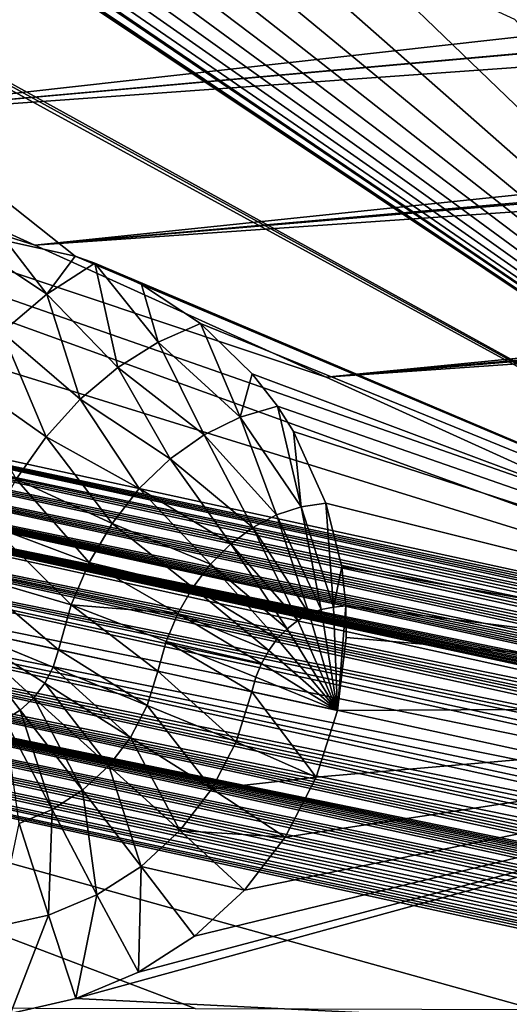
# Model space of a CAD drawing. Header units: millimetres. Extents: x -208 to -25, y 23 to 205.
# Tile 288 of 635: x -80.91 to -79.02, y 104.64 to 108.43. Entities that reach past the tile are written whole.
import ezdxf

# ---------------------------------------------------------------- set-up
doc = ezdxf.new("R2010")
doc.units = ezdxf.units.MM
doc.header["$LTSCALE"] = 65.185185
for name, color, linetype in [('108', 7, 'CONTINUOUS'), ('109', 7, 'CONTINUOUS'), ('156', 7, 'CONTINUOUS'), ('158', 7, 'CONTINUOUS'), ('159', 7, 'CONTINUOUS'), ('285', 7, 'CONTINUOUS'), ('316', 7, 'CONTINUOUS'), ('317', 7, 'CONTINUOUS'), ('472', 7, 'CONTINUOUS')]:
    doc.layers.add(name, color=color, linetype=linetype)

msp = doc.modelspace()

# ---------------------------------------------------------------- linework, layer by layer
at = {"layer": '108', "linetype": 'CONTINUOUS'}
for points in [[(-83.218, 106.4264, -168.7417), (-76.7194, 105.1243, 44.92), (-83.1837, 106.5308, -168.76), (-83.218, 106.4264, -168.7417)], [(-83.2637, 106.3289, -168.7054), (-76.7611, 105.0053, 44.7856), (-83.218, 106.4264, -168.7417), (-83.2637, 106.3289, -168.7054)], [(-76.7333, 105.0732, 44.8949), (-76.7194, 105.1243, 44.92), (-83.218, 106.4264, -168.7417), (-76.7333, 105.0732, 44.8949)], [(-76.7478, 105.0344, 44.8445), (-76.7333, 105.0732, 44.8949), (-83.218, 106.4264, -168.7417), (-76.7478, 105.0344, 44.8445)], [(-76.7611, 105.0053, 44.7856), (-76.7478, 105.0344, 44.8445), (-83.218, 106.4264, -168.7417), (-76.7611, 105.0053, 44.7856)], [(-83.3222, 106.2406, -168.6448), (-76.8167, 104.9157, 44.4757), (-83.2637, 106.3289, -168.7054), (-83.3222, 106.2406, -168.6448)], [(-76.7742, 104.9804, 44.7188), (-76.7611, 105.0053, 44.7856), (-83.2637, 106.3289, -168.7054), (-76.7742, 104.9804, 44.7188)], [(-76.7884, 104.9566, 44.6417), (-76.7742, 104.9804, 44.7188), (-83.2637, 106.3289, -168.7054), (-76.7884, 104.9566, 44.6417)], [(-76.8029, 104.9347, 44.5589), (-76.7884, 104.9566, 44.6417), (-83.2637, 106.3289, -168.7054), (-76.8029, 104.9347, 44.5589)], [(-76.8167, 104.9157, 44.4757), (-76.8029, 104.9347, 44.5589), (-83.2637, 106.3289, -168.7054), (-76.8167, 104.9157, 44.4757)], [(-83.3899, 106.1651, -168.5676), (-76.8899, 104.8354, 44), (-83.3222, 106.2406, -168.6448), (-83.3899, 106.1651, -168.5676)], [(-76.833, 104.8952, 44.3748), (-76.8167, 104.9157, 44.4757), (-83.3222, 106.2406, -168.6448), (-76.833, 104.8952, 44.3748)], [(-76.8474, 104.8785, 44.283), (-76.833, 104.8952, 44.3748), (-83.3222, 106.2406, -168.6448), (-76.8474, 104.8785, 44.283)], [(-76.861, 104.8638, 44.1937), (-76.8474, 104.8785, 44.283), (-83.3222, 106.2406, -168.6448), (-76.861, 104.8638, 44.1937)], [(-76.8749, 104.8497, 44.1013), (-76.861, 104.8638, 44.1937), (-83.3222, 106.2406, -168.6448), (-76.8749, 104.8497, 44.1013)], [(-76.8899, 104.8354, 44), (-76.8749, 104.8497, 44.1013), (-83.3222, 106.2406, -168.6448), (-76.8899, 104.8354, 44)], [(-83.4636, 106.1032, -168.4751), (-76.9867, 104.7609, 43.3107), (-83.3899, 106.1651, -168.5676), (-83.4636, 106.1032, -168.4751)], [(-76.8981, 104.828, 43.9437), (-76.8899, 104.8354, 44), (-83.3899, 106.1651, -168.5676), (-76.8981, 104.828, 43.9437)], [(-76.907, 104.8202, 43.8821), (-76.8981, 104.828, 43.9437), (-83.3899, 106.1651, -168.5676), (-76.907, 104.8202, 43.8821)], [(-76.9168, 104.8119, 43.8139), (-76.907, 104.8202, 43.8821), (-83.3899, 106.1651, -168.5676), (-76.9168, 104.8119, 43.8139)], [(-76.9276, 104.8032, 43.7375), (-76.9168, 104.8119, 43.8139), (-83.3899, 106.1651, -168.5676), (-76.9276, 104.8032, 43.7375)], [(-76.9398, 104.7937, 43.6508), (-76.9276, 104.8032, 43.7375), (-83.3899, 106.1651, -168.5676), (-76.9398, 104.7937, 43.6508)], [(-76.9535, 104.7835, 43.5519), (-76.9398, 104.7937, 43.6508), (-83.3899, 106.1651, -168.5676), (-76.9535, 104.7835, 43.5519)], [(-76.9691, 104.7726, 43.4391), (-76.9535, 104.7835, 43.5519), (-83.3899, 106.1651, -168.5676), (-76.9691, 104.7726, 43.4391)], [(-76.9867, 104.7609, 43.3107), (-76.9691, 104.7726, 43.4391), (-83.3899, 106.1651, -168.5676), (-76.9867, 104.7609, 43.3107)], [(-83.5419, 106.0539, -168.3725), (-77.0809, 104.7089, 42.6022), (-83.4636, 106.1032, -168.4751), (-83.5419, 106.0539, -168.3725)], [(-77.0064, 104.7486, 43.165), (-76.9867, 104.7609, 43.3107), (-83.4636, 106.1032, -168.4751), (-77.0064, 104.7486, 43.165)], [(-77.0285, 104.7358, 43), (-77.0064, 104.7486, 43.165), (-83.4636, 106.1032, -168.4751), (-77.0285, 104.7358, 43)], [(-77.0533, 104.7225, 42.8133), (-77.0285, 104.7358, 43), (-83.4636, 106.1032, -168.4751), (-77.0533, 104.7225, 42.8133)], [(-77.0809, 104.7089, 42.6022), (-77.0533, 104.7225, 42.8133), (-83.4636, 106.1032, -168.4751), (-77.0809, 104.7089, 42.6022)], [(-83.6233, 106.0169, -168.2598), (-77.1846, 104.6679, 41.7914), (-83.5419, 106.0539, -168.3725), (-83.6233, 106.0169, -168.2598)], [(-77.1118, 104.6952, 42.3637), (-77.0809, 104.7089, 42.6022), (-83.5419, 106.0539, -168.3725), (-77.1118, 104.6952, 42.3637)], [(-77.1462, 104.6814, 42.0945), (-77.1118, 104.6952, 42.3637), (-83.5419, 106.0539, -168.3725), (-77.1462, 104.6814, 42.0945)], [(-77.1846, 104.6679, 41.7914), (-77.1462, 104.6814, 42.0945), (-83.5419, 106.0539, -168.3725), (-77.1846, 104.6679, 41.7914)], [(-83.7095, 105.991, -168.1369), (-77.3277, 104.6323, 40.6337), (-83.6233, 106.0169, -168.2598), (-83.7095, 105.991, -168.1369)], [(-77.2272, 104.655, 41.4506), (-77.1846, 104.6679, 41.7914), (-83.6233, 106.0169, -168.2598), (-77.2272, 104.655, 41.4506)], [(-77.2746, 104.643, 41.0683), (-77.2272, 104.655, 41.4506), (-83.6233, 106.0169, -168.2598), (-77.2746, 104.643, 41.0683)], [(-77.3277, 104.6323, 40.6337), (-77.2746, 104.643, 41.0683), (-83.6233, 106.0169, -168.2598), (-77.3277, 104.6323, 40.6337)], [(-83.7983, 105.9772, -168.0037), (-77.4296, 104.619, 39.7875), (-83.7095, 105.991, -168.1369), (-83.7983, 105.9772, -168.0037)], [(-77.478, 104.6159, 39.3785), (-77.4296, 104.619, 39.7875), (-83.7983, 105.9772, -168.0037), (-77.478, 104.6159, 39.3785)], [(-77.5364, 104.6147, 38.8822), (-77.478, 104.6159, 39.3785), (-83.7983, 105.9772, -168.0037), (-77.5364, 104.6147, 38.8822)], [(-77.3805, 104.6242, 40.197), (-77.3277, 104.6323, 40.6337), (-83.7095, 105.991, -168.1369), (-77.3805, 104.6242, 40.197)], [(-77.4296, 104.619, 39.7875), (-77.3805, 104.6242, 40.197), (-83.7095, 105.991, -168.1369), (-77.4296, 104.619, 39.7875)]]:
    msp.add_3dface(points, dxfattribs=at)
at = {"layer": '109', "linetype": 'CONTINUOUS'}
for points in [[(-80.9645, 105.7333, -169.2276), (-81.1513, 106.0886, -169.26), (-80.9056, 105.771, -169.2275), (-80.9645, 105.7333, -169.2276)], [(-80.9056, 105.771, -169.2275), (-81.1513, 106.0886, -169.26), (-80.8541, 105.8184, -169.2275), (-80.9056, 105.771, -169.2275)], [(-80.8541, 105.8184, -169.2275), (-81.1513, 106.0886, -169.26), (-80.8116, 105.874, -169.2275), (-80.8541, 105.8184, -169.2275)], [(-80.8116, 105.874, -169.2275), (-81.1513, 106.0886, -169.26), (-80.7793, 105.9362, -169.2275), (-80.8116, 105.874, -169.2275)], [(-80.7793, 105.9362, -169.2275), (-81.1513, 106.0886, -169.26), (-81.1501, 106.0883, -169.26), (-80.7793, 105.9362, -169.2275)], [(-80.7584, 106.0031, -169.2275), (-80.7793, 105.9362, -169.2275), (-81.1501, 106.0883, -169.26), (-80.7584, 106.0031, -169.2275)], [(-80.7793, 105.9362, -169.2275), (-80.7584, 106.0031, -169.2275), (-80.418, 105.7882, -169.1311), (-80.7793, 105.9362, -169.2275)], [(-80.7584, 106.0031, -169.2275), (-80.3769, 105.9201, -169.1311), (-80.418, 105.7882, -169.1311), (-80.7584, 106.0031, -169.2275)], [(-80.8116, 105.874, -169.2275), (-80.7793, 105.9362, -169.2275), (-80.4814, 105.6655, -169.1312), (-80.8116, 105.874, -169.2275)], [(-80.7793, 105.9362, -169.2275), (-80.418, 105.7882, -169.1311), (-80.4814, 105.6655, -169.1312), (-80.7793, 105.9362, -169.2275)], [(-80.3769, 105.9201, -169.1311), (-80.0757, 105.648, -168.9734), (-80.418, 105.7882, -169.1311), (-80.3769, 105.9201, -169.1311)], [(-80.0154, 105.8414, -168.9733), (-80.0757, 105.648, -168.9734), (-80.3769, 105.9201, -169.1311), (-80.0154, 105.8414, -168.9733)], [(-80.8541, 105.8184, -169.2275), (-80.8116, 105.874, -169.2275), (-80.5652, 105.5557, -169.1312), (-80.8541, 105.8184, -169.2275)], [(-80.8116, 105.874, -169.2275), (-80.4814, 105.6655, -169.1312), (-80.5652, 105.5557, -169.1312), (-80.8116, 105.874, -169.2275)], [(-80.9056, 105.771, -169.2275), (-80.8541, 105.8184, -169.2275), (-80.6667, 105.4622, -169.1312), (-80.9056, 105.771, -169.2275)], [(-80.8541, 105.8184, -169.2275), (-80.5652, 105.5557, -169.1312), (-80.6667, 105.4622, -169.1312), (-80.8541, 105.8184, -169.2275)], [(-80.0154, 105.8414, -168.9733), (-79.7681, 105.5124, -168.76), (-80.0757, 105.648, -168.9734), (-80.0154, 105.8414, -168.9733)], [(-79.6855, 105.7697, -168.76), (-79.7681, 105.5124, -168.76), (-80.0154, 105.8414, -168.9733), (-79.6855, 105.7697, -168.76)], [(-80.418, 105.7882, -169.1311), (-80.1686, 105.468, -168.9735), (-80.4814, 105.6655, -169.1312), (-80.418, 105.7882, -169.1311)], [(-80.0757, 105.648, -168.9734), (-80.1686, 105.468, -168.9735), (-80.418, 105.7882, -169.1311), (-80.0757, 105.648, -168.9734)], [(-80.9645, 105.7333, -169.2276), (-80.9056, 105.771, -169.2275), (-80.7829, 105.3876, -169.1313), (-80.9645, 105.7333, -169.2276)], [(-80.9056, 105.771, -169.2275), (-80.6667, 105.4622, -169.1312), (-80.7829, 105.3876, -169.1313), (-80.9056, 105.771, -169.2275)], [(-80.9645, 105.7333, -169.2276), (-80.7829, 105.3876, -169.1313), (-80.9102, 105.3344, -169.1313), (-80.9645, 105.7333, -169.2276)], [(-80.4814, 105.6655, -169.1312), (-80.2914, 105.3069, -168.9735), (-80.5652, 105.5557, -169.1312), (-80.4814, 105.6655, -169.1312)], [(-80.1686, 105.468, -168.9735), (-80.2914, 105.3069, -168.9735), (-80.4814, 105.6655, -169.1312), (-80.1686, 105.468, -168.9735)], [(-80.0757, 105.648, -168.9734), (-79.7681, 105.5124, -168.76), (-80.1686, 105.468, -168.9735), (-80.0757, 105.648, -168.9734)], [(-80.5652, 105.5557, -169.1312), (-80.4403, 105.1695, -168.9736), (-80.6667, 105.4622, -169.1312), (-80.5652, 105.5557, -169.1312)], [(-80.2914, 105.3069, -168.9735), (-80.4403, 105.1695, -168.9736), (-80.5652, 105.5557, -169.1312), (-80.2914, 105.3069, -168.9735)], [(-79.7681, 105.5124, -168.76), (-79.8867, 105.2823, -168.76), (-80.1686, 105.468, -168.9735), (-79.7681, 105.5124, -168.76)], [(-80.6667, 105.4622, -169.1312), (-80.6107, 105.0602, -168.9736), (-80.7829, 105.3876, -169.1313), (-80.6667, 105.4622, -169.1312)], [(-80.4403, 105.1695, -168.9736), (-80.6107, 105.0602, -168.9736), (-80.6667, 105.4622, -169.1312), (-80.4403, 105.1695, -168.9736)], [(-80.1686, 105.468, -168.9735), (-79.8867, 105.2823, -168.76), (-80.2914, 105.3069, -168.9735), (-80.1686, 105.468, -168.9735)], [(-80.7829, 105.3876, -169.1313), (-80.7976, 104.982, -168.9737), (-80.9102, 105.3344, -169.1313), (-80.7829, 105.3876, -169.1313)], [(-80.6107, 105.0602, -168.9736), (-80.7976, 104.982, -168.9737), (-80.7829, 105.3876, -169.1313), (-80.6107, 105.0602, -168.9736)], [(-80.7976, 104.982, -168.9737), (-80.9951, 104.9375, -168.9738), (-80.9102, 105.3344, -169.1313), (-80.7976, 104.982, -168.9737)], [(-80.2914, 105.3069, -168.9735), (-80.0434, 105.0777, -168.76), (-80.4403, 105.1695, -168.9736), (-80.2914, 105.3069, -168.9735)], [(-79.8867, 105.2823, -168.76), (-80.0434, 105.0777, -168.76), (-80.2914, 105.3069, -168.9735), (-79.8867, 105.2823, -168.76)], [(-80.4403, 105.1695, -168.9736), (-80.4512, 104.7623, -168.76), (-80.6107, 105.0602, -168.9736), (-80.4403, 105.1695, -168.9736)], [(-80.2357, 104.9008, -168.76), (-80.4512, 104.7623, -168.76), (-80.4403, 105.1695, -168.9736), (-80.2357, 104.9008, -168.76)], [(-80.0434, 105.0777, -168.76), (-80.2357, 104.9008, -168.76), (-80.4403, 105.1695, -168.9736), (-80.0434, 105.0777, -168.76)], [(-80.6107, 105.0602, -168.9736), (-80.6921, 104.6609, -168.76), (-80.7976, 104.982, -168.9737), (-80.6107, 105.0602, -168.9736)], [(-80.4512, 104.7623, -168.76), (-80.6921, 104.6609, -168.76), (-80.6107, 105.0602, -168.9736), (-80.4512, 104.7623, -168.76)], [(-80.7976, 104.982, -168.9737), (-80.9433, 104.6033, -168.76), (-80.9951, 104.9375, -168.9738), (-80.7976, 104.982, -168.9737)], [(-80.6921, 104.6609, -168.76), (-80.9433, 104.6033, -168.76), (-80.7976, 104.982, -168.9737), (-80.6921, 104.6609, -168.76)]]:
    msp.add_3dface(points, dxfattribs=at)
at = {"layer": '156', "linetype": 'CONTINUOUS'}
for points in [[(-80.8029, 107.3713, -168.8774), (-80.9751, 107.2244, -168.9801), (-81.1293, 107.5875, -168.76), (-80.8029, 107.3713, -168.8774)], [(-80.8029, 107.3713, -168.8774), (-81.1293, 107.5875, -168.76), (-80.9618, 107.576, -168.76), (-80.8029, 107.3713, -168.8774)], [(-80.8029, 107.3713, -168.8774), (-80.9618, 107.576, -168.76), (-80.6948, 107.5171, -168.76), (-80.8029, 107.3713, -168.8774)], [(-80.6193, 107.4904, -168.76), (-80.8029, 107.3713, -168.8774), (-80.6948, 107.5171, -168.76), (-80.6193, 107.4904, -168.76)], [(-80.6193, 107.4904, -168.76), (-80.5306, 107.0888, -168.9655), (-80.8029, 107.3713, -168.8774), (-80.6193, 107.4904, -168.76)], [(-80.3756, 107.1869, -168.8676), (-80.5306, 107.0888, -168.9655), (-80.6193, 107.4904, -168.76), (-80.3756, 107.1869, -168.8676)], [(-80.439, 107.4081, -168.76), (-80.3756, 107.1869, -168.8676), (-80.6193, 107.4904, -168.76), (-80.439, 107.4081, -168.76)], [(-80.2119, 107.2578, -168.76), (-80.3756, 107.1869, -168.8676), (-80.439, 107.4081, -168.76), (-80.2119, 107.2578, -168.76)], [(-80.8029, 107.3713, -168.8774), (-80.675, 106.9665, -169.0518), (-80.9751, 107.2244, -168.9801), (-80.8029, 107.3713, -168.8774)], [(-80.5306, 107.0888, -168.9655), (-80.675, 106.9665, -169.0518), (-80.8029, 107.3713, -168.8774), (-80.5306, 107.0888, -168.9655)], [(-80.3756, 107.1869, -168.8676), (-80.2119, 107.2578, -168.76), (-80.0604, 106.8983, -168.8587), (-80.3756, 107.1869, -168.8676)], [(-80.0133, 107.0651, -168.76), (-80.0604, 106.8983, -168.8587), (-80.2119, 107.2578, -168.76), (-80.0133, 107.0651, -168.76)], [(-80.9751, 107.2244, -168.9801), (-80.8059, 106.8223, -169.1248), (-81.1312, 107.0516, -169.067), (-80.9751, 107.2244, -168.9801)], [(-80.675, 106.9665, -169.0518), (-80.8059, 106.8223, -169.1248), (-80.9751, 107.2244, -168.9801), (-80.675, 106.9665, -169.0518)], [(-80.5306, 107.0888, -168.9655), (-80.3756, 107.1869, -168.8676), (-80.1989, 106.8302, -168.9493), (-80.5306, 107.0888, -168.9655)], [(-80.1989, 106.8302, -168.9493), (-80.3756, 107.1869, -168.8676), (-80.0604, 106.8983, -168.8587), (-80.1989, 106.8302, -168.9493)], [(-80.675, 106.9665, -169.0518), (-80.5306, 107.0888, -168.9655), (-80.3291, 106.7377, -169.03), (-80.675, 106.9665, -169.0518)], [(-80.3291, 106.7377, -169.03), (-80.5306, 107.0888, -168.9655), (-80.1989, 106.8302, -168.9493), (-80.3291, 106.7377, -169.03)], [(-79.9167, 106.9405, -168.76), (-80.0604, 106.8983, -168.8587), (-80.0133, 107.0651, -168.76), (-79.9167, 106.9405, -168.76)], [(-80.8059, 106.8223, -169.1248), (-80.9209, 106.6592, -169.1831), (-81.1312, 107.0516, -169.067), (-80.8059, 106.8223, -169.1248)], [(-80.8059, 106.8223, -169.1248), (-80.675, 106.9665, -169.0518), (-80.4479, 106.6229, -169.0988), (-80.8059, 106.8223, -169.1248)], [(-80.4479, 106.6229, -169.0988), (-80.675, 106.9665, -169.0518), (-80.3291, 106.7377, -169.03), (-80.4479, 106.6229, -169.0988)], [(-80.0604, 106.8983, -168.8587), (-79.9167, 106.9405, -168.76), (-79.8254, 106.5533, -168.8279), (-80.0604, 106.8983, -168.8587)], [(-79.8254, 106.5533, -168.8279), (-79.9167, 106.9405, -168.76), (-79.8548, 106.8425, -168.76), (-79.8254, 106.5533, -168.8279)], [(-80.1989, 106.8302, -168.9493), (-80.0604, 106.8983, -168.8587), (-79.9199, 106.5219, -168.8921), (-80.1989, 106.8302, -168.9493)], [(-79.9199, 106.5219, -168.8921), (-80.0604, 106.8983, -168.8587), (-79.8254, 106.5533, -168.8279), (-79.9199, 106.5219, -168.8921)], [(-79.7303, 106.5664, -168.76), (-79.8254, 106.5533, -168.8279), (-79.8548, 106.8425, -168.76), (-79.7303, 106.5664, -168.76)], [(-80.9209, 106.6592, -169.1831), (-80.8059, 106.8223, -169.1248), (-80.5526, 106.4887, -169.154), (-80.9209, 106.6592, -169.1831)], [(-80.5526, 106.4887, -169.154), (-80.8059, 106.8223, -169.1248), (-80.4479, 106.6229, -169.0988), (-80.5526, 106.4887, -169.154)], [(-80.3291, 106.7377, -169.03), (-80.1989, 106.8302, -168.9493), (-80.0108, 106.4739, -168.9511), (-80.3291, 106.7377, -169.03)], [(-80.0108, 106.4739, -168.9511), (-80.1989, 106.8302, -168.9493), (-79.9199, 106.5219, -168.8921), (-80.0108, 106.4739, -168.9511)], [(-80.4479, 106.6229, -169.0988), (-80.3291, 106.7377, -169.03), (-80.096, 106.4104, -169.0034), (-80.4479, 106.6229, -169.0988)], [(-80.096, 106.4104, -169.0034), (-80.3291, 106.7377, -169.03), (-80.0108, 106.4739, -168.9511), (-80.096, 106.4104, -169.0034)], [(-81.0178, 106.4801, -169.2255), (-80.9209, 106.6592, -169.1831), (-80.6405, 106.3382, -169.1945), (-81.0178, 106.4801, -169.2255)], [(-80.6405, 106.3382, -169.1945), (-80.9209, 106.6592, -169.1831), (-80.5526, 106.4887, -169.154), (-80.6405, 106.3382, -169.1945)], [(-80.5526, 106.4887, -169.154), (-80.4479, 106.6229, -169.0988), (-80.1737, 106.3327, -169.048), (-80.5526, 106.4887, -169.154)], [(-80.1737, 106.3327, -169.048), (-80.4479, 106.6229, -169.0988), (-80.096, 106.4104, -169.0034), (-80.1737, 106.3327, -169.048)], [(-79.9199, 106.5219, -168.8921), (-79.8254, 106.5533, -168.8279), (-79.748, 106.1582, -168.8279), (-79.9199, 106.5219, -168.8921)], [(-79.8254, 106.5533, -168.8279), (-79.7303, 106.5664, -168.76), (-79.701, 106.1672, -168.7949), (-79.8254, 106.5533, -168.8279)], [(-79.748, 106.1582, -168.8279), (-79.8254, 106.5533, -168.8279), (-79.701, 106.1672, -168.7949), (-79.748, 106.1582, -168.8279)], [(-79.701, 106.1672, -168.7949), (-79.7303, 106.5664, -168.76), (-79.6695, 106.3218, -168.76), (-79.701, 106.1672, -168.7949)], [(-80.0108, 106.4739, -168.9511), (-79.9199, 106.5219, -168.8921), (-79.7941, 106.141, -168.8589), (-80.0108, 106.4739, -168.9511)], [(-79.7941, 106.141, -168.8589), (-79.9199, 106.5219, -168.8921), (-79.748, 106.1582, -168.8279), (-79.7941, 106.141, -168.8589)], [(-81.0947, 106.2886, -169.2513), (-81.0178, 106.4801, -169.2255), (-80.7097, 106.1751, -169.2192), (-81.0947, 106.2886, -169.2513)], [(-80.7097, 106.1751, -169.2192), (-81.0178, 106.4801, -169.2255), (-80.6405, 106.3382, -169.1945), (-80.7097, 106.1751, -169.2192)], [(-80.6405, 106.3382, -169.1945), (-80.5526, 106.4887, -169.154), (-80.2421, 106.2427, -169.0837), (-80.6405, 106.3382, -169.1945)], [(-80.2421, 106.2427, -169.0837), (-80.5526, 106.4887, -169.154), (-80.1737, 106.3327, -169.048), (-80.2421, 106.2427, -169.0837)], [(-80.096, 106.4104, -169.0034), (-80.0108, 106.4739, -168.9511), (-79.8382, 106.116, -168.8873), (-80.096, 106.4104, -169.0034)], [(-79.8382, 106.116, -168.8873), (-80.0108, 106.4739, -168.9511), (-79.7941, 106.141, -168.8589), (-79.8382, 106.116, -168.8873)], [(-80.1737, 106.3327, -169.048), (-80.096, 106.4104, -169.0034), (-79.8795, 106.0837, -168.9124), (-80.1737, 106.3327, -169.048)], [(-79.8795, 106.0837, -168.9124), (-80.096, 106.4104, -169.0034), (-79.8382, 106.116, -168.8873), (-79.8795, 106.0837, -168.9124)], [(-80.7097, 106.1751, -169.2192), (-80.6405, 106.3382, -169.1945), (-80.2995, 106.1424, -169.1098), (-80.7097, 106.1751, -169.2192)], [(-80.2995, 106.1424, -169.1098), (-80.6405, 106.3382, -169.1945), (-80.2421, 106.2427, -169.0837), (-80.2995, 106.1424, -169.1098)], [(-80.2421, 106.2427, -169.0837), (-80.1737, 106.3327, -169.048), (-79.9171, 106.0448, -168.9337), (-80.2421, 106.2427, -169.0837)], [(-79.9171, 106.0448, -168.9337), (-80.1737, 106.3327, -169.048), (-79.8795, 106.0837, -168.9124), (-79.9171, 106.0448, -168.9337)], [(-79.6539, 106.1717, -168.76), (-79.701, 106.1672, -168.7949), (-79.6695, 106.3218, -168.76), (-79.6539, 106.1717, -168.76)], [(-80.7584, 106.0031, -169.2275), (-81.1501, 106.0883, -169.26), (-81.0947, 106.2886, -169.2513), (-80.7584, 106.0031, -169.2275)], [(-80.7584, 106.0031, -169.2275), (-81.0947, 106.2886, -169.2513), (-80.7097, 106.1751, -169.2192), (-80.7584, 106.0031, -169.2275)], [(-80.2995, 106.1424, -169.1098), (-80.2421, 106.2427, -169.0837), (-79.9501, 106.0002, -168.9507), (-80.2995, 106.1424, -169.1098)], [(-79.9501, 106.0002, -168.9507), (-80.2421, 106.2427, -169.0837), (-79.9171, 106.0448, -168.9337), (-79.9501, 106.0002, -168.9507)], [(-80.3769, 105.9201, -169.1311), (-80.7584, 106.0031, -169.2275), (-80.7097, 106.1751, -169.2192), (-80.3769, 105.9201, -169.1311)], [(-80.3769, 105.9201, -169.1311), (-80.7097, 106.1751, -169.2192), (-80.3448, 106.0341, -169.1257), (-80.3769, 105.9201, -169.1311)], [(-80.3448, 106.0341, -169.1257), (-80.7097, 106.1751, -169.2192), (-80.2995, 106.1424, -169.1098), (-80.3448, 106.0341, -169.1257)], [(-79.6855, 105.7697, -168.76), (-79.7941, 106.141, -168.8589), (-79.748, 106.1582, -168.8279), (-79.6855, 105.7697, -168.76)], [(-79.6855, 105.7697, -168.76), (-79.748, 106.1582, -168.8279), (-79.701, 106.1672, -168.7949), (-79.6855, 105.7697, -168.76)], [(-79.6855, 105.7697, -168.76), (-79.701, 106.1672, -168.7949), (-79.6539, 106.1717, -168.76), (-79.6855, 105.7697, -168.76)], [(-79.6855, 105.7697, -168.76), (-79.6539, 106.1717, -168.76), (-79.6526, 106.0502, -168.76), (-79.6855, 105.7697, -168.76)], [(-80.3448, 106.0341, -169.1257), (-80.2995, 106.1424, -169.1098), (-79.9778, 105.9506, -168.9632), (-80.3448, 106.0341, -169.1257)], [(-79.9778, 105.9506, -168.9632), (-80.2995, 106.1424, -169.1098), (-79.9501, 106.0002, -168.9507), (-79.9778, 105.9506, -168.9632)], [(-79.6855, 105.7697, -168.76), (-79.8382, 106.116, -168.8873), (-79.7941, 106.141, -168.8589), (-79.6855, 105.7697, -168.76)], [(-79.6855, 105.7697, -168.76), (-79.9171, 106.0448, -168.9337), (-79.8795, 106.0837, -168.9124), (-79.6855, 105.7697, -168.76)], [(-79.6855, 105.7697, -168.76), (-79.8795, 106.0837, -168.9124), (-79.8382, 106.116, -168.8873), (-79.6855, 105.7697, -168.76)], [(-79.6855, 105.7697, -168.76), (-79.9501, 106.0002, -168.9507), (-79.9171, 106.0448, -168.9337), (-79.6855, 105.7697, -168.76)], [(-80.0154, 105.8414, -168.9733), (-80.3769, 105.9201, -169.1311), (-80.3448, 106.0341, -169.1257), (-80.0154, 105.8414, -168.9733)], [(-80.0154, 105.8414, -168.9733), (-80.3448, 106.0341, -169.1257), (-79.9998, 105.8974, -168.9708), (-80.0154, 105.8414, -168.9733)], [(-79.9998, 105.8974, -168.9708), (-80.3448, 106.0341, -169.1257), (-79.9778, 105.9506, -168.9632), (-79.9998, 105.8974, -168.9708)], [(-79.6855, 105.7697, -168.76), (-79.9778, 105.9506, -168.9632), (-79.9501, 106.0002, -168.9507), (-79.6855, 105.7697, -168.76)], [(-79.6855, 105.7697, -168.76), (-79.9998, 105.8974, -168.9708), (-79.9778, 105.9506, -168.9632), (-79.6855, 105.7697, -168.76)], [(-79.6855, 105.7697, -168.76), (-80.0154, 105.8414, -168.9733), (-79.9998, 105.8974, -168.9708), (-79.6855, 105.7697, -168.76)]]:
    msp.add_3dface(points, dxfattribs=at)
at = {"layer": '158', "linetype": 'CONTINUOUS'}
for points in [[(-83.5127, 107.2897, -168.0037), (-83.4377, 107.2403, -168.1369), (-77.2508, 105.9273, 38.882), (-83.5127, 107.2897, -168.0037)], [(-83.4377, 107.2403, -168.1369), (-83.3701, 107.181, -168.2598), (-77.1321, 105.8655, 40.012), (-83.4377, 107.2403, -168.1369)], [(-83.4377, 107.2403, -168.1369), (-77.1321, 105.8655, 40.012), (-77.1666, 105.8852, 39.6798), (-83.4377, 107.2403, -168.1369)], [(-83.4377, 107.2403, -168.1369), (-77.1666, 105.8852, 39.6798), (-77.205, 105.9054, 39.3138), (-83.4377, 107.2403, -168.1369)], [(-83.4377, 107.2403, -168.1369), (-77.205, 105.9054, 39.3138), (-77.2508, 105.9273, 38.882), (-83.4377, 107.2403, -168.1369)], [(-83.3701, 107.181, -168.2598), (-83.3114, 107.1135, -168.3724), (-77.0259, 105.7939, 41.0535), (-83.3701, 107.181, -168.2598)], [(-83.3701, 107.181, -168.2598), (-77.0259, 105.7939, 41.0535), (-77.0611, 105.8197, 40.7037), (-83.3701, 107.181, -168.2598)], [(-83.3701, 107.181, -168.2598), (-77.0611, 105.8197, 40.7037), (-77.0986, 105.8448, 40.3373), (-83.3701, 107.181, -168.2598)], [(-83.3701, 107.181, -168.2598), (-77.0986, 105.8448, 40.3373), (-77.1321, 105.8655, 40.012), (-83.3701, 107.181, -168.2598)], [(-83.3114, 107.1135, -168.3724), (-83.2607, 107.0362, -168.4749), (-76.9414, 105.7219, 41.9098), (-83.3114, 107.1135, -168.3724)], [(-83.3114, 107.1135, -168.3724), (-76.9414, 105.7219, 41.9098), (-76.9666, 105.7451, 41.6516), (-83.3114, 107.1135, -168.3724)], [(-83.3114, 107.1135, -168.3724), (-76.9666, 105.7451, 41.6516), (-76.9946, 105.7691, 41.367), (-83.3114, 107.1135, -168.3724)], [(-83.3114, 107.1135, -168.3724), (-76.9946, 105.7691, 41.367), (-77.0259, 105.7939, 41.0535), (-83.3114, 107.1135, -168.3724)], [(-83.2607, 107.0362, -168.4749), (-83.2194, 106.9492, -168.5675), (-76.8647, 105.6392, 42.7197), (-83.2607, 107.0362, -168.4749)], [(-83.2607, 107.0362, -168.4749), (-76.8647, 105.6392, 42.7197), (-76.8808, 105.6583, 42.5466), (-83.2607, 107.0362, -168.4749)], [(-83.2607, 107.0362, -168.4749), (-76.8808, 105.6583, 42.5466), (-76.8988, 105.6785, 42.3553), (-83.2607, 107.0362, -168.4749)], [(-83.2607, 107.0362, -168.4749), (-76.8988, 105.6785, 42.3553), (-76.9189, 105.6997, 42.1437), (-83.2607, 107.0362, -168.4749)], [(-83.2607, 107.0362, -168.4749), (-76.9189, 105.6997, 42.1437), (-76.9414, 105.7219, 41.9098), (-83.2607, 107.0362, -168.4749)], [(-83.2194, 106.9492, -168.5675), (-83.1892, 106.8524, -168.6447), (-76.7993, 105.5461, 43.4525), (-83.2194, 106.9492, -168.5675)], [(-83.2194, 106.9492, -168.5675), (-76.7993, 105.5461, 43.4525), (-76.8072, 105.559, 43.3608), (-83.2194, 106.9492, -168.5675)], [(-83.2194, 106.9492, -168.5675), (-76.8072, 105.559, 43.3608), (-76.8161, 105.5729, 43.2584), (-83.2194, 106.9492, -168.5675)], [(-83.2194, 106.9492, -168.5675), (-76.8161, 105.5729, 43.2584), (-76.8262, 105.5879, 43.1443), (-83.2194, 106.9492, -168.5675)], [(-83.2194, 106.9492, -168.5675), (-76.8262, 105.5879, 43.1443), (-76.8376, 105.6039, 43.0171), (-83.2194, 106.9492, -168.5675)], [(-83.2194, 106.9492, -168.5675), (-76.8376, 105.6039, 43.0171), (-76.8504, 105.621, 42.8761), (-83.2194, 106.9492, -168.5675)], [(-83.2194, 106.9492, -168.5675), (-76.8504, 105.621, 42.8761), (-76.8647, 105.6392, 42.7197), (-83.2194, 106.9492, -168.5675)], [(-83.1892, 106.8524, -168.6447), (-83.1726, 106.7478, -168.7053), (-76.7443, 105.4321, 44.1341), (-83.1892, 106.8524, -168.6447)], [(-83.1892, 106.8524, -168.6447), (-76.7443, 105.4321, 44.1341), (-76.7563, 105.4621, 43.9764), (-83.1892, 106.8524, -168.6447)], [(-83.1892, 106.8524, -168.6447), (-76.7563, 105.4621, 43.9764), (-76.7605, 105.4718, 43.9224), (-83.1892, 106.8524, -168.6447)], [(-83.1892, 106.8524, -168.6447), (-76.7605, 105.4718, 43.9224), (-76.7649, 105.4815, 43.8667), (-83.1892, 106.8524, -168.6447)], [(-83.1892, 106.8524, -168.6447), (-76.7649, 105.4815, 43.8667), (-76.7696, 105.4913, 43.8085), (-83.1892, 106.8524, -168.6447)], [(-83.1892, 106.8524, -168.6447), (-76.7696, 105.4913, 43.8085), (-76.7745, 105.5013, 43.7471), (-83.1892, 106.8524, -168.6447)], [(-83.1892, 106.8524, -168.6447), (-76.7745, 105.5013, 43.7471), (-76.7799, 105.5117, 43.6818), (-83.1892, 106.8524, -168.6447)], [(-83.1892, 106.8524, -168.6447), (-76.7799, 105.5117, 43.6818), (-76.7858, 105.5226, 43.6117), (-83.1892, 106.8524, -168.6447)], [(-83.1892, 106.8524, -168.6447), (-76.7858, 105.5226, 43.6117), (-76.7922, 105.534, 43.5357), (-83.1892, 106.8524, -168.6447)], [(-83.1892, 106.8524, -168.6447), (-76.7922, 105.534, 43.5357), (-76.7993, 105.5461, 43.4525), (-83.1892, 106.8524, -168.6447)], [(-83.1726, 106.7478, -168.7053), (-83.1715, 106.6401, -168.7416), (-76.716, 105.3288, 44.5689), (-83.1726, 106.7478, -168.7053)], [(-83.1726, 106.7478, -168.7053), (-76.716, 105.3288, 44.5689), (-76.7204, 105.3507, 44.4908), (-83.1726, 106.7478, -168.7053)], [(-83.1726, 106.7478, -168.7053), (-76.7204, 105.3507, 44.4908), (-76.7251, 105.3706, 44.4131), (-83.1726, 106.7478, -168.7053)], [(-83.1726, 106.7478, -168.7053), (-76.7251, 105.3706, 44.4131), (-76.7294, 105.3868, 44.3457), (-83.1726, 106.7478, -168.7053)], [(-83.1726, 106.7478, -168.7053), (-76.7294, 105.3868, 44.3457), (-76.7367, 105.4103, 44.2396), (-83.1726, 106.7478, -168.7053)], [(-83.1726, 106.7478, -168.7053), (-76.7367, 105.4103, 44.2396), (-76.7443, 105.4321, 44.1341), (-83.1726, 106.7478, -168.7053)], [(-83.1715, 106.6401, -168.7416), (-83.1837, 106.5308, -168.76), (-76.7083, 105.2068, 44.8614), (-83.1715, 106.6401, -168.7416)], [(-83.1715, 106.6401, -168.7416), (-76.7083, 105.2068, 44.8614), (-76.7076, 105.2366, 44.8121), (-83.1715, 106.6401, -168.7416)], [(-83.1715, 106.6401, -168.7416), (-76.7076, 105.2366, 44.8121), (-76.7099, 105.2828, 44.7065), (-83.1715, 106.6401, -168.7416)], [(-83.1715, 106.6401, -168.7416), (-76.7099, 105.2828, 44.7065), (-76.7125, 105.306, 44.6413), (-83.1715, 106.6401, -168.7416)], [(-83.1715, 106.6401, -168.7416), (-76.7125, 105.306, 44.6413), (-76.716, 105.3288, 44.5689), (-83.1715, 106.6401, -168.7416)], [(-83.1837, 106.5308, -168.76), (-76.7194, 105.1243, 44.92), (-76.7083, 105.2068, 44.8614), (-83.1837, 106.5308, -168.76)]]:
    msp.add_3dface(points, dxfattribs=at)
at = {"layer": '159', "linetype": 'CONTINUOUS'}
for points in [[(-82.8787, 108.4811, -13.3626), (-81.8989, 108.0361, -4.3079), (-67.8403, 109.6087, -12.1137), (-82.8787, 108.4811, -13.3626)], [(-67.8403, 109.6087, -12.1137), (-81.8989, 108.0361, -4.3079), (-65.9272, 109.4714, -7.3844), (-67.8403, 109.6087, -12.1137)], [(-65.9272, 109.4714, -7.3844), (-81.8989, 108.0361, -4.3079), (-65.8777, 109.4679, -7.2621), (-65.9272, 109.4714, -7.3844)], [(-65.8777, 109.4679, -7.2621), (-81.8989, 108.0361, -4.3079), (-63.9081, 109.3268, -2.4048), (-65.8777, 109.4679, -7.2621)], [(-81.8989, 108.0361, -4.3079), (-80.8499, 107.5599, 5.4118), (-63.9081, 109.3268, -2.4048), (-81.8989, 108.0361, -4.3079)], [(-63.9081, 109.3268, -2.4048), (-80.8499, 107.5599, 5.4118), (-62.1767, 109.2026, 1.8622), (-63.9081, 109.3268, -2.4048)], [(-62.1767, 109.2026, 1.8622), (-80.8499, 107.5599, 5.4118), (-61.8265, 109.1775, 2.7244), (-62.1767, 109.2026, 1.8622)], [(-61.8265, 109.1775, 2.7244), (-80.8499, 107.5599, 5.4118), (-59.7395, 109.0284, 7.8528), (-61.8265, 109.1775, 2.7244)], [(-80.8499, 107.5599, 5.4118), (-79.7287, 107.0511, 15.8215), (-59.7395, 109.0284, 7.8528), (-80.8499, 107.5599, 5.4118)], [(-59.7395, 109.0284, 7.8528), (-79.7287, 107.0511, 15.8215), (-58.458, 108.9369, 10.9969), (-59.7395, 109.0284, 7.8528)], [(-58.458, 108.9369, 10.9969), (-79.7287, 107.0511, 15.8215), (-57.6909, 108.882, 12.88), (-58.458, 108.9369, 10.9969)], [(-57.6909, 108.882, 12.88), (-79.7287, 107.0511, 15.8215), (-55.6442, 108.7353, 17.9064), (-57.6909, 108.882, 12.88)], [(-79.7287, 107.0511, 15.8215), (-78.5292, 106.507, 26.9771), (-55.6442, 108.7353, 17.9064), (-79.7287, 107.0511, 15.8215)]]:
    msp.add_3dface(points, dxfattribs=at)
at = {"layer": '285', "linetype": 'CONTINUOUS'}
for points in [[(-82.7227, 109.1296, -168.76), (-76.599, 105.7854, -168.76), (-80.6948, 107.5171, -168.76), (-82.7227, 109.1296, -168.76)], [(-80.9618, 107.576, -168.76), (-82.7227, 109.1296, -168.76), (-80.6948, 107.5171, -168.76), (-80.9618, 107.576, -168.76)], [(-76.599, 105.7854, -168.76), (-80.6193, 107.4904, -168.76), (-80.6948, 107.5171, -168.76), (-76.599, 105.7854, -168.76)], [(-76.599, 105.7854, -168.76), (-80.439, 107.4081, -168.76), (-80.6193, 107.4904, -168.76), (-76.599, 105.7854, -168.76)], [(-76.599, 105.7854, -168.76), (-80.2119, 107.2578, -168.76), (-80.439, 107.4081, -168.76), (-76.599, 105.7854, -168.76)], [(-76.599, 105.7854, -168.76), (-80.0133, 107.0651, -168.76), (-80.2119, 107.2578, -168.76), (-76.599, 105.7854, -168.76)], [(-76.599, 105.7854, -168.76), (-79.9167, 106.9405, -168.76), (-80.0133, 107.0651, -168.76), (-76.599, 105.7854, -168.76)], [(-79.9167, 106.9405, -168.76), (-76.599, 105.7854, -168.76), (-79.8548, 106.8425, -168.76), (-79.9167, 106.9405, -168.76)], [(-76.599, 105.7854, -168.76), (-79.7303, 106.5664, -168.76), (-79.8548, 106.8425, -168.76), (-76.599, 105.7854, -168.76)], [(-79.7303, 106.5664, -168.76), (-76.599, 105.7854, -168.76), (-79.6695, 106.3218, -168.76), (-79.7303, 106.5664, -168.76)], [(-76.599, 105.7854, -168.76), (-79.6539, 106.1717, -168.76), (-79.6695, 106.3218, -168.76), (-76.599, 105.7854, -168.76)], [(-79.6539, 106.1717, -168.76), (-76.599, 105.7854, -168.76), (-79.6526, 106.0502, -168.76), (-79.6539, 106.1717, -168.76)], [(-76.599, 105.7854, -168.76), (-79.6855, 105.7697, -168.76), (-79.6526, 106.0502, -168.76), (-76.599, 105.7854, -168.76)], [(-76.599, 105.7854, -168.76), (-80.6921, 104.6609, -168.76), (-80.4512, 104.7623, -168.76), (-76.599, 105.7854, -168.76)], [(-80.6921, 104.6609, -168.76), (-76.599, 105.7854, -168.76), (-76.8845, 104.4729, -168.76), (-80.6921, 104.6609, -168.76)], [(-76.599, 105.7854, -168.76), (-80.4512, 104.7623, -168.76), (-80.2357, 104.9008, -168.76), (-76.599, 105.7854, -168.76)], [(-76.599, 105.7854, -168.76), (-80.2357, 104.9008, -168.76), (-80.0434, 105.0777, -168.76), (-76.599, 105.7854, -168.76)], [(-76.599, 105.7854, -168.76), (-80.0434, 105.0777, -168.76), (-79.8867, 105.2823, -168.76), (-76.599, 105.7854, -168.76)], [(-76.599, 105.7854, -168.76), (-79.8867, 105.2823, -168.76), (-79.7681, 105.5124, -168.76), (-76.599, 105.7854, -168.76)], [(-76.599, 105.7854, -168.76), (-79.7681, 105.5124, -168.76), (-79.6855, 105.7697, -168.76), (-76.599, 105.7854, -168.76)], [(-80.9433, 104.6033, -168.76), (-80.6921, 104.6609, -168.76), (-76.8845, 104.4729, -168.76), (-80.9433, 104.6033, -168.76)]]:
    msp.add_3dface(points, dxfattribs=at)
at = {"layer": '316', "linetype": 'CONTINUOUS'}
for points in [[(-88.0242, 109.8303, -160.266), (-85.8, 108.578, -164.0611), (-77.2508, 105.9273, 38.882), (-88.0242, 109.8303, -160.266)], [(-88.0242, 109.8303, -160.266), (-77.2508, 105.9273, 38.882), (-78.5292, 106.507, 26.9771), (-88.0242, 109.8303, -160.266)], [(-88.0242, 109.8303, -160.266), (-78.5292, 106.507, 26.9771), (-79.7287, 107.0511, 15.8215), (-88.0242, 109.8303, -160.266)], [(-88.0242, 109.8303, -160.266), (-79.7287, 107.0511, 15.8215), (-80.8499, 107.5599, 5.4118), (-88.0242, 109.8303, -160.266)], [(-88.0242, 109.8303, -160.266), (-80.8499, 107.5599, 5.4118), (-81.8989, 108.0361, -4.3079), (-88.0242, 109.8303, -160.266)], [(-85.8, 108.578, -164.0611), (-83.5127, 107.2897, -168.0037), (-77.2508, 105.9273, 38.882), (-85.8, 108.578, -164.0611)]]:
    msp.add_3dface(points, dxfattribs=at)
at = {"layer": '317', "linetype": 'CONTINUOUS'}
for points in [[(-77.5364, 104.6147, 38.8822), (-83.7983, 105.9772, -168.0037), (-78.9255, 104.6185, 27.1005), (-77.5364, 104.6147, 38.8822)], [(-78.9255, 104.6185, 27.1005), (-83.7983, 105.9772, -168.0037), (-80.2332, 104.6219, 16.025), (-78.9255, 104.6185, 27.1005)], [(-80.2332, 104.6219, 16.025), (-83.7983, 105.9772, -168.0037), (-81.4599, 104.625, 5.6529), (-80.2332, 104.6219, 16.025)]]:
    msp.add_3dface(points, dxfattribs=at)
at = {"layer": '472', "linetype": 'CONTINUOUS'}
for points in [[(-76.599, 105.7854, -168.76), (-84.3662, 110.0547, -165.9852), (-85.9759, 110.9605, -163.2928), (-76.599, 105.7854, -168.76)], [(-76.599, 105.7854, -168.76), (-85.9759, 110.9605, -163.2928), (-84.151, 110.8299, -76.2031), (-76.599, 105.7854, -168.76)], [(-76.599, 105.7854, -168.76), (-84.151, 110.8299, -76.2031), (-84.0973, 110.8035, -75.9055), (-76.599, 105.7854, -168.76)], [(-76.599, 105.7854, -168.76), (-84.0973, 110.8035, -75.9055), (-84.0522, 110.7817, -75.6186), (-76.599, 105.7854, -168.76)], [(-76.599, 105.7854, -168.76), (-84.0522, 110.7817, -75.6186), (-83.7429, 110.6347, -73.418), (-76.599, 105.7854, -168.76)], [(-83.6829, 110.6063, -72.9826), (-76.599, 105.7854, -168.76), (-83.7429, 110.6347, -73.418), (-83.6829, 110.6063, -72.9826)], [(-76.599, 105.7854, -168.76), (-83.6829, 110.6063, -72.9826), (-83.4106, 110.4775, -70.974), (-76.599, 105.7854, -168.76)], [(-76.599, 105.7854, -168.76), (-83.4106, 110.4775, -70.974), (-83.0533, 110.3093, -68.2704), (-76.599, 105.7854, -168.76)], [(-76.599, 105.7854, -168.76), (-83.0533, 110.3093, -68.2704), (-82.6687, 110.1289, -65.2897), (-76.599, 105.7854, -168.76)], [(-76.599, 105.7854, -168.76), (-82.6687, 110.1289, -65.2897), (-82.2547, 109.9354, -62.0147), (-76.599, 105.7854, -168.76)], [(-76.599, 105.7854, -168.76), (-82.7227, 109.1296, -168.76), (-84.3662, 110.0547, -165.9852), (-76.599, 105.7854, -168.76)], [(-76.599, 105.7854, -168.76), (-82.2547, 109.9354, -62.0147), (-81.809, 109.7277, -58.4278), (-76.599, 105.7854, -168.76)], [(-76.599, 105.7854, -168.76), (-81.809, 109.7277, -58.4278), (-81.3289, 109.5045, -54.5093), (-76.599, 105.7854, -168.76)], [(-76.599, 105.7854, -168.76), (-81.3289, 109.5045, -54.5093), (-80.8118, 109.2645, -50.2379), (-76.599, 105.7854, -168.76)], [(-76.599, 105.7854, -168.76), (-80.8118, 109.2645, -50.2379), (-80.2544, 109.0064, -45.5883), (-76.599, 105.7854, -168.76)], [(-76.599, 105.7854, -168.76), (-80.2544, 109.0064, -45.5883), (-79.6533, 108.7284, -40.5335), (-76.599, 105.7854, -168.76)], [(-76.599, 105.7854, -168.76), (-79.6533, 108.7284, -40.5335), (-79.0049, 108.4289, -35.0432), (-76.599, 105.7854, -168.76)]]:
    msp.add_3dface(points, dxfattribs=at)

doc.saveas('drawing.dxf')
